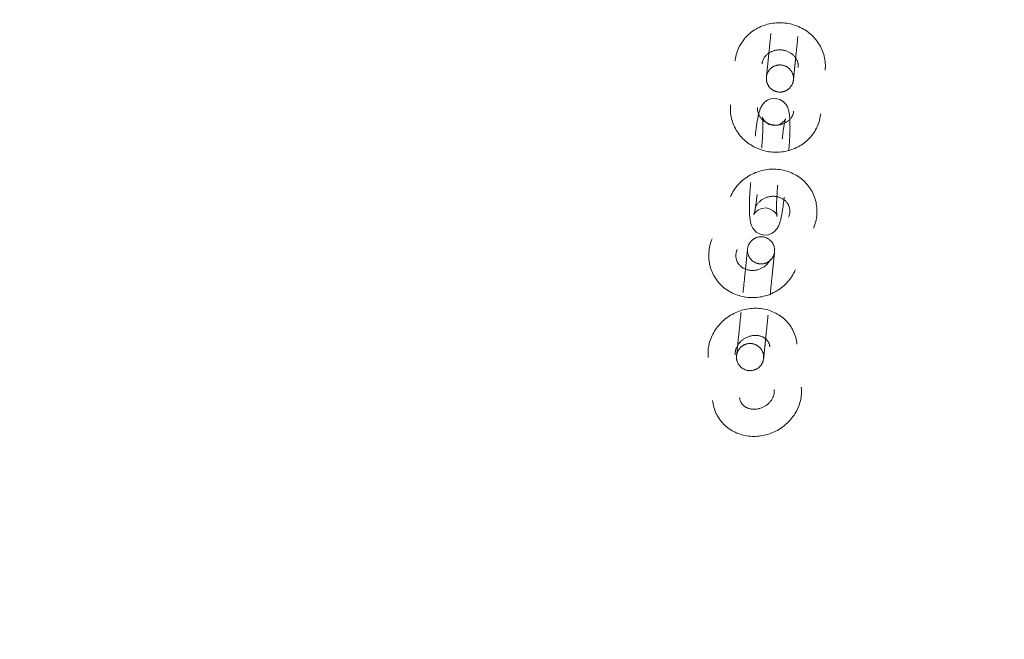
# Model space of a CAD drawing. Header units: millimetres. Extents: x -188930 to 271134, y -158090 to 283816.
# Tile 384 of 610: x 51393 to 51611, y 59893 to 60030. Entities that reach past the tile are written whole.
import ezdxf

# ---------------------------------------------------------------- set-up
doc = ezdxf.new("R2010")
doc.units = ezdxf.units.MM
for name, color, linetype, lineweight in [('A-DETL-2', 5, 'Continuous', 25), ('I-FURN', 30, 'Continuous', 9), ('PZT_UTWARDZENIA', 5, 'Continuous', 9)]:
    doc.layers.add(name, color=color, linetype=linetype, lineweight=lineweight)

# ---------------------------------------------------------------- blocks, each defined once
blk = doc.blocks.new('LARSLAJ_hamak - LARSLAJ_hamak-V31-PZT-dwg')
at = {"layer": 'I-FURN', "flags": 128}
for points in [[(-3735.92, 8.75), (-3736.29, 8.86), (-3736.67, 8.96), (-3737.05, 9.04), (-3737.44, 9.1), (-3737.82, 9.15), (-3738.21, 9.18), (-3738.6, 9.19), (-3738.99, 9.19), (-3739.38, 9.17), (-3739.77, 9.14), (-3740.16, 9.09), (-3740.54, 9.02), (-3740.92, 8.94), (-3741.3, 8.84), (-3741.67, 8.73), (-3742.04, 8.59), (-3742.4, 8.45), (-3742.55, 8.38)], [(-3754.19, -11.02), (-3753.88, -10.8), (-3753.57, -10.57), (-3753.27, -10.32), (-3752.99, -10.06), (-3752.72, -9.79), (-3752.46, -9.51), (-3752.21, -9.22), (-3751.97, -8.91), (-3751.75, -8.6), (-3751.54, -8.27), (-3751.35, -7.94), (-3751.17, -7.6), (-3751.01, -7.25), (-3750.86, -6.9), (-3750.73, -6.54), (-3750.61, -6.17), (-3750.5, -5.8), (-3750.41, -5.43), (-3750.34, -5.05), (-3750.28, -4.67), (-3750.24, -4.29), (-3750.21, -3.9), (-3750.19, -3.52), (-3750.2, -3.13), (-3750.21, -2.75), (-3750.24, -2.36), (-3750.29, -1.98), (-3750.35, -1.6), (-3750.42, -1.22), (-3750.51, -0.84), (-3750.61, -0.47), (-3750.72, -0.1), (-3750.85, 0.26), (-3750.99, 0.62), (-3751.15, 0.98), (-3751.32, 1.33), (-3751.49, 1.67), (-3751.69, 2.01), (-3751.89, 2.34), (-3752.11, 2.66), (-3752.33, 2.97), (-3752.57, 3.28), (-3752.82, 3.57), (-3753.08, 3.86), (-3753.35, 4.14), (-3753.63, 4.41), (-3753.91, 4.67), (-3754.21, 4.91), (-3754.52, 5.15), (-3754.83, 5.37), (-3755.16, 5.59), (-3755.49, 5.79), (-3755.82, 5.97), (-3756.17, 6.15), (-3756.52, 6.31), (-3756.87, 6.46), (-3757.23, 6.59), (-3757.6, 6.71), (-3757.97, 6.81), (-3758.34, 6.9), (-3758.72, 6.98), (-3759.1, 7.04), (-3759.48, 7.08), (-3759.87, 7.11), (-3760.25, 7.12), (-3760.63, 7.12), (-3761.02, 7.1), (-3761.4, 7.06), (-3761.78, 7.01), (-3762.16, 6.94)], [(-3742.55, 8.38), (-3742.9, 8.21), (-3743.24, 8.03), (-3743.58, 7.83), (-3743.91, 7.62), (-3744.22, 7.39), (-3744.53, 7.15), (-3744.83, 6.9), (-3745.11, 6.64), (-3745.39, 6.36), (-3745.65, 6.07), (-3745.9, 5.78), (-3746.14, 5.47), (-3746.37, 5.15), (-3746.58, 4.82), (-3746.77, 4.48), (-3746.96, 4.14), (-3747.13, 3.79), (-3747.28, 3.43), (-3747.43, 3.07), (-3747.55, 2.7), (-3747.66, 2.32), (-3747.76, 1.95), (-3747.84, 1.56), (-3747.91, 1.18), (-3747.96, 0.79), (-3748, 0.4), (-3748.02, 0.01), (-3748.03, -0.38), (-3748.02, -0.77), (-3748, -1.16), (-3747.96, -1.55), (-3747.91, -1.94), (-3747.84, -2.32), (-3747.76, -2.71), (-3747.66, -3.09), (-3747.55, -3.46), (-3747.43, -3.83), (-3747.29, -4.2), (-3747.14, -4.56), (-3746.97, -4.92), (-3746.79, -5.27), (-3746.6, -5.61), (-3746.4, -5.94), (-3746.18, -6.27), (-3745.96, -6.59), (-3745.72, -6.9), (-3745.47, -7.2), (-3745.2, -7.49), (-3744.93, -7.77), (-3744.65, -8.04), (-3744.35, -8.3), (-3744.05, -8.55), (-3743.74, -8.78), (-3743.42, -9), (-3743.09, -9.22), (-3742.75, -9.41), (-3742.41, -9.6), (-3742.06, -9.77), (-3741.7, -9.92), (-3741.33, -10.06), (-3740.97, -10.19), (-3740.92, -10.21)], [(-3706.05, 7.75), (-3706.44, 7.74), (-3706.83, 7.72), (-3707.22, 7.68), (-3707.6, 7.62), (-3707.98, 7.54), (-3708.36, 7.45), (-3708.73, 7.34), (-3709.1, 7.22), (-3709.47, 7.08), (-3709.82, 6.93), (-3710.17, 6.76), (-3710.52, 6.58), (-3710.85, 6.38), (-3711.18, 6.17), (-3711.49, 5.94), (-3711.8, 5.7), (-3712.1, 5.45), (-3712.39, 5.19), (-3712.67, 4.92), (-3712.93, 4.63), (-3713.19, 4.34), (-3713.43, 4.03), (-3713.66, 3.72), (-3713.88, 3.4), (-3714.08, 3.07), (-3714.28, 2.73), (-3714.45, 2.38), (-3714.62, 2.03), (-3714.77, 1.67), (-3714.91, 1.3), (-3715.04, 0.93), (-3715.15, 0.56), (-3715.25, 0.18), (-3715.33, -0.2), (-3715.4, -0.59), (-3715.45, -0.97), (-3715.49, -1.36), (-3715.52, -1.75), (-3715.53, -2.14), (-3715.53, -2.53), (-3715.51, -2.92), (-3715.48, -3.31), (-3715.43, -3.7), (-3715.37, -4.09), (-3715.29, -4.47), (-3715.2, -4.85), (-3715.1, -5.23), (-3714.98, -5.6), (-3714.85, -5.97), (-3714.7, -6.33), (-3714.55, -6.69), (-3714.37, -7.04), (-3714.19, -7.38), (-3713.99, -7.72), (-3713.78, -8.04), (-3713.55, -8.36), (-3713.32, -8.67), (-3713.07, -8.97), (-3712.81, -9.26), (-3712.54, -9.54), (-3712.26, -9.81), (-3711.96, -10.07), (-3711.66, -10.31), (-3711.35, -10.54), (-3711.03, -10.76), (-3710.7, -10.97), (-3710.36, -11.16), (-3710.01, -11.33), (-3709.66, -11.5), (-3709.3, -11.64), (-3708.93, -11.78), (-3708.56, -11.89), (-3708.19, -11.99), (-3707.81, -12.07), (-3707.42, -12.14), (-3707.04, -12.19), (-3706.65, -12.23), (-3706.26, -12.24), (-3706.05, -12.25)], [(-3696.34, -12.25), (-3695.95, -12.24), (-3695.56, -12.21), (-3695.17, -12.17), (-3694.79, -12.11), (-3694.41, -12.04), (-3694.03, -11.95), (-3693.66, -11.84), (-3693.29, -11.71), (-3692.93, -11.58), (-3692.57, -11.42), (-3692.22, -11.25), (-3691.88, -11.07), (-3691.54, -10.87), (-3691.21, -10.66), (-3690.9, -10.44), (-3690.59, -10.2), (-3690.29, -9.95), (-3690, -9.69), (-3689.73, -9.41), (-3689.46, -9.13), (-3689.21, -8.83), (-3688.96, -8.53), (-3688.73, -8.21), (-3688.51, -7.89), (-3688.31, -7.56), (-3688.12, -7.22), (-3687.94, -6.87), (-3687.77, -6.52), (-3687.62, -6.16), (-3687.48, -5.8), (-3687.35, -5.43), (-3687.24, -5.05), (-3687.15, -4.67), (-3687.06, -4.29), (-3686.99, -3.91), (-3686.94, -3.52), (-3686.9, -3.13), (-3686.87, -2.74), (-3686.86, -2.35), (-3686.87, -1.96), (-3686.88, -1.57), (-3686.92, -1.18), (-3686.96, -0.79), (-3687.02, -0.41), (-3687.1, -0.02), (-3687.19, 0.36), (-3687.29, 0.74), (-3687.41, 1.11), (-3687.54, 1.48), (-3687.69, 1.84), (-3687.85, 2.19), (-3688.02, 2.54), (-3688.2, 2.89), (-3688.4, 3.22), (-3688.61, 3.55), (-3688.84, 3.87), (-3689.07, 4.18), (-3689.32, 4.48), (-3689.58, 4.77), (-3689.85, 5.05), (-3690.14, 5.32), (-3690.43, 5.57), (-3690.73, 5.82), (-3691.04, 6.05), (-3691.37, 6.27), (-3691.7, 6.47), (-3692.03, 6.66), (-3692.38, 6.84), (-3692.73, 7), (-3693.09, 7.15), (-3693.46, 7.28), (-3693.83, 7.4), (-3694.21, 7.5), (-3694.59, 7.58), (-3694.97, 7.65), (-3695.35, 7.7), (-3695.74, 7.73), (-3696.13, 7.75), (-3696.34, 7.75)], [(-3771.48, 5.02), (-3771.86, 4.94), (-3772.23, 4.84), (-3772.59, 4.72), (-3772.95, 4.58), (-3773.31, 4.43), (-3773.65, 4.27), (-3773.99, 4.09), (-3774.32, 3.89), (-3774.5, 3.78)], [(-3724.67, -12.87), (-3724.32, -12.71), (-3723.98, -12.52), (-3723.64, -12.33), (-3723.32, -12.11), (-3723, -11.89), (-3722.69, -11.65), (-3722.39, -11.4), (-3722.11, -11.13), (-3721.83, -10.86), (-3721.57, -10.57), (-3721.32, -10.27), (-3721.08, -9.96), (-3720.86, -9.64), (-3720.64, -9.31), (-3720.45, -8.98), (-3720.26, -8.63), (-3720.09, -8.28), (-3719.94, -7.93), (-3719.8, -7.56), (-3719.67, -7.19), (-3719.56, -6.82), (-3719.46, -6.44), (-3719.38, -6.06), (-3719.31, -5.67), (-3719.26, -5.29), (-3719.22, -4.9), (-3719.2, -4.51), (-3719.19, -4.12), (-3719.2, -3.72), (-3719.23, -3.33), (-3719.26, -2.94), (-3719.32, -2.56), (-3719.38, -2.17), (-3719.46, -1.79), (-3719.56, -1.41), (-3719.67, -1.03), (-3719.79, -0.66), (-3719.93, -0.29), (-3720.08, 0.07), (-3720.25, 0.42), (-3720.43, 0.77), (-3720.62, 1.12), (-3720.82, 1.45), (-3721.04, 1.78), (-3721.26, 2.1), (-3721.5, 2.41), (-3721.76, 2.71), (-3722.02, 3), (-3722.29, 3.28), (-3722.57, 3.55), (-3722.87, 3.81), (-3723.17, 4.05), (-3723.48, 4.29), (-3723.8, 4.51), (-3724.13, 4.72), (-3724.47, 4.92), (-3724.81, 5.1), (-3725.17, 5.27), (-3725.52, 5.43), (-3725.89, 5.57), (-3726.26, 5.7), (-3726.3, 5.71)], [(-3774.5, 3.78), (-3774.82, 3.56), (-3775.12, 3.33), (-3775.42, 3.08), (-3775.7, 2.82), (-3775.98, 2.55), (-3776.24, 2.27), (-3776.49, 1.98), (-3776.72, 1.67), (-3776.94, 1.36), (-3777.15, 1.03), (-3777.34, 0.7), (-3777.52, 0.36), (-3777.68, 0.01), (-3777.83, -0.34), (-3777.97, -0.7), (-3778.09, -1.07), (-3778.19, -1.44), (-3778.28, -1.81), (-3778.35, -2.19), (-3778.41, -2.57), (-3778.46, -2.95), (-3778.49, -3.34), (-3778.5, -3.72), (-3778.5, -4.11), (-3778.48, -4.49), (-3778.45, -4.88), (-3778.41, -5.26), (-3778.35, -5.64), (-3778.27, -6.02), (-3778.19, -6.4), (-3778.08, -6.77), (-3777.97, -7.14), (-3777.84, -7.5), (-3777.7, -7.86), (-3777.55, -8.22), (-3777.38, -8.57), (-3777.2, -8.91), (-3777.01, -9.25), (-3776.8, -9.58), (-3776.59, -9.9), (-3776.36, -10.21), (-3776.12, -10.52), (-3775.87, -10.81), (-3775.62, -11.1), (-3775.35, -11.38), (-3775.07, -11.65), (-3774.78, -11.91), (-3774.48, -12.15), (-3774.18, -12.39), (-3773.86, -12.61), (-3773.54, -12.82), (-3773.21, -13.02), (-3772.87, -13.21), (-3772.53, -13.39), (-3772.18, -13.55), (-3771.82, -13.7), (-3771.46, -13.83), (-3771.09, -13.95), (-3770.72, -14.05), (-3770.35, -14.14), (-3769.97, -14.22), (-3769.59, -14.28), (-3769.21, -14.32), (-3768.83, -14.35), (-3768.44, -14.36), (-3768.06, -14.36), (-3767.67, -14.34), (-3767.29, -14.3), (-3766.91, -14.25), (-3766.54, -14.18)], [(-3739.11, -4.48), (-3739.25, -4.44), (-3739.39, -4.38), (-3739.53, -4.32), (-3739.67, -4.26), (-3739.81, -4.18), (-3739.94, -4.11), (-3740.07, -4.02), (-3740.2, -3.93), (-3740.33, -3.84), (-3740.46, -3.74), (-3740.58, -3.63), (-3740.7, -3.52), (-3740.81, -3.4), (-3740.92, -3.28), (-3741.03, -3.15), (-3741.13, -3.02), (-3741.23, -2.89), (-3741.32, -2.75), (-3741.41, -2.61), (-3741.49, -2.46), (-3741.57, -2.31), (-3741.64, -2.16), (-3741.71, -2), (-3741.77, -1.85), (-3741.82, -1.69), (-3741.87, -1.53), (-3741.91, -1.37), (-3741.94, -1.2), (-3741.97, -1.04), (-3742, -0.88), (-3742.01, -0.71), (-3742.02, -0.55), (-3742.03, -0.39), (-3742.03, -0.23), (-3742.02, -0.07), (-3742, 0.09), (-3741.98, 0.25), (-3741.96, 0.4), (-3741.92, 0.56), (-3741.89, 0.7), (-3741.84, 0.85), (-3741.8, 0.99), (-3741.74, 1.13), (-3741.68, 1.27), (-3741.62, 1.4), (-3741.55, 1.53), (-3741.48, 1.65), (-3741.4, 1.77), (-3741.32, 1.89), (-3741.24, 2), (-3741.15, 2.11), (-3741.06, 2.21), (-3740.96, 2.31), (-3740.86, 2.4), (-3740.76, 2.49), (-3740.65, 2.57), (-3740.55, 2.65), (-3740.43, 2.72), (-3740.32, 2.79), (-3740.2, 2.85), (-3740.08, 2.91), (-3740.07, 2.92)], [(-3740.07, 2.92), (-3739.95, 2.97), (-3739.83, 3.02), (-3739.7, 3.06), (-3739.57, 3.09), (-3739.44, 3.12), (-3739.31, 3.15), (-3739.18, 3.17), (-3739.04, 3.18), (-3738.91, 3.19), (-3738.77, 3.19), (-3738.63, 3.19), (-3738.49, 3.18), (-3738.35, 3.17), (-3738.21, 3.15), (-3738.07, 3.12), (-3737.93, 3.09), (-3737.79, 3.05), (-3737.73, 3.03)], [(-3764.1, -2.25), (-3764.1, -2.13), (-3764.09, -2.01), (-3764.08, -1.89), (-3764.06, -1.77), (-3764.04, -1.65), (-3764.01, -1.53), (-3763.98, -1.42), (-3763.95, -1.3), (-3763.91, -1.19), (-3763.86, -1.08), (-3763.81, -0.97), (-3763.76, -0.86), (-3763.7, -0.76), (-3763.64, -0.65), (-3763.57, -0.55), (-3763.5, -0.45), (-3763.43, -0.36), (-3763.35, -0.27), (-3763.27, -0.18), (-3763.19, -0.09), (-3763.1, -0.01), (-3763.01, 0.07), (-3762.92, 0.14), (-3762.82, 0.21), (-3762.72, 0.28), (-3762.62, 0.34), (-3762.51, 0.4), (-3762.41, 0.45), (-3762.3, 0.5), (-3762.19, 0.55), (-3762.07, 0.59), (-3761.96, 0.63), (-3761.84, 0.66), (-3761.73, 0.69), (-3761.61, 0.71), (-3761.49, 0.73), (-3761.37, 0.74), (-3761.25, 0.75), (-3761.13, 0.75), (-3761.1, 0.75)], [(-3761.1, 0.75), (-3760.98, 0.75), (-3760.86, 0.74), (-3760.74, 0.73), (-3760.62, 0.72), (-3760.5, 0.69), (-3760.39, 0.67), (-3760.27, 0.64), (-3760.15, 0.6), (-3760.04, 0.56), (-3759.93, 0.52), (-3759.82, 0.47), (-3759.71, 0.42), (-3759.61, 0.36), (-3759.5, 0.3), (-3759.4, 0.23), (-3759.31, 0.16), (-3759.21, 0.09), (-3759.12, 0.01), (-3759.03, -0.07), (-3758.95, -0.16), (-3758.86, -0.24), (-3758.79, -0.33), (-3758.71, -0.43), (-3758.64, -0.53), (-3758.57, -0.62), (-3758.51, -0.73), (-3758.45, -0.83), (-3758.4, -0.94), (-3758.35, -1.05), (-3758.3, -1.16), (-3758.26, -1.27), (-3758.22, -1.39), (-3758.19, -1.5), (-3758.16, -1.62), (-3758.14, -1.74), (-3758.12, -1.85), (-3758.11, -1.97), (-3758.1, -2.09), (-3758.1, -2.21), (-3758.1, -2.25)], [(-3751.44, 0.75), (-3751.7, 0.75), (-3751.97, 0.75), (-3752.24, 0.75), (-3752.51, 0.75), (-3752.78, 0.75), (-3753.06, 0.75), (-3753.34, 0.75), (-3753.61, 0.75), (-3753.89, 0.75), (-3754.17, 0.75), (-3754.45, 0.75), (-3754.73, 0.75), (-3755.01, 0.75), (-3755.29, 0.75), (-3755.56, 0.75), (-3755.84, 0.75), (-3756.11, 0.75), (-3756.37, 0.75), (-3756.63, 0.75), (-3756.89, 0.75), (-3757.15, 0.75), (-3757.4, 0.75), (-3757.64, 0.75), (-3757.88, 0.75), (-3758.11, 0.75), (-3758.34, 0.75), (-3758.56, 0.75), (-3758.77, 0.75), (-3758.98, 0.75), (-3759.17, 0.75), (-3759.36, 0.75), (-3759.54, 0.75), (-3759.71, 0.75), (-3759.88, 0.75), (-3760.03, 0.75), (-3760.17, 0.75), (-3760.31, 0.75), (-3760.43, 0.75), (-3760.55, 0.75), (-3760.65, 0.75), (-3760.74, 0.75), (-3760.83, 0.75), (-3760.9, 0.75), (-3760.96, 0.75), (-3761.01, 0.75), (-3761.05, 0.75), (-3761.08, 0.75), (-3761.09, 0.75)], [(-3761.09, 0.75), (-3761.08, 0.75), (-3761.05, 0.75), (-3761.01, 0.75), (-3760.96, 0.75), (-3760.9, 0.75), (-3760.83, 0.75), (-3760.74, 0.75), (-3760.65, 0.75), (-3760.55, 0.75), (-3760.43, 0.75), (-3760.31, 0.75), (-3760.17, 0.75), (-3760.03, 0.75), (-3759.88, 0.75), (-3759.71, 0.75), (-3759.54, 0.75), (-3759.36, 0.75), (-3759.17, 0.75), (-3758.98, 0.75), (-3758.77, 0.75), (-3758.56, 0.75), (-3758.34, 0.75), (-3758.11, 0.75), (-3757.88, 0.75), (-3757.64, 0.75), (-3757.4, 0.75), (-3757.15, 0.75), (-3756.89, 0.75), (-3756.75, 0.75)], [(-3760.95, 1.06), (-3760.83, 1.09), (-3760.7, 1.1), (-3760.58, 1.11), (-3760.45, 1.12), (-3760.31, 1.12), (-3760.18, 1.12), (-3760.04, 1.11), (-3759.91, 1.09), (-3759.77, 1.07), (-3759.63, 1.04), (-3759.49, 1.01), (-3759.35, 0.97), (-3759.2, 0.92), (-3759.06, 0.87), (-3758.92, 0.81), (-3758.78, 0.75), (-3758.64, 0.67), (-3758.5, 0.6), (-3758.36, 0.51), (-3758.22, 0.42), (-3758.09, 0.33), (-3757.96, 0.23), (-3757.83, 0.12), (-3757.7, 0.01), (-3757.58, -0.11), (-3757.46, -0.23), (-3757.35, -0.36), (-3757.24, -0.49), (-3757.13, -0.63), (-3757.03, -0.77), (-3756.94, -0.91), (-3756.84, -1.06), (-3756.76, -1.21), (-3756.68, -1.36), (-3756.61, -1.52), (-3756.54, -1.67), (-3756.47, -1.83), (-3756.42, -1.99), (-3756.37, -2.15), (-3756.33, -2.31), (-3756.29, -2.47), (-3756.26, -2.63), (-3756.23, -2.79), (-3756.21, -2.95), (-3756.2, -3.11), (-3756.19, -3.27), (-3756.19, -3.42), (-3756.2, -3.58), (-3756.21, -3.73), (-3756.23, -3.87), (-3756.25, -4.02), (-3756.28, -4.16), (-3756.31, -4.3), (-3756.35, -4.43), (-3756.39, -4.56), (-3756.44, -4.69), (-3756.49, -4.81), (-3756.54, -4.93), (-3756.6, -5.04), (-3756.67, -5.15), (-3756.74, -5.26), (-3756.81, -5.36), (-3756.88, -5.45), (-3756.96, -5.54), (-3757.04, -5.63), (-3757.12, -5.72), (-3757.21, -5.79), (-3757.3, -5.87), (-3757.39, -5.94), (-3757.49, -6)], [(-3747.04, 0.76), (-3746.78, 0.76), (-3746.51, 0.76), (-3746.25, 0.76), (-3745.97, 0.76), (-3745.7, 0.76), (-3745.42, 0.76), (-3745.15, 0.76), (-3744.87, 0.76), (-3744.59, 0.76), (-3744.31, 0.76), (-3744.03, 0.76), (-3743.75, 0.76), (-3743.47, 0.76), (-3743.19, 0.76), (-3742.92, 0.76), (-3742.65, 0.76), (-3742.38, 0.76), (-3742.11, 0.76), (-3741.85, 0.76), (-3741.59, 0.76), (-3741.33, 0.76), (-3741.08, 0.76), (-3740.84, 0.76), (-3740.6, 0.76), (-3740.37, 0.76), (-3740.14, 0.76), (-3739.92, 0.76), (-3739.71, 0.76), (-3739.51, 0.76), (-3739.31, 0.76), (-3739.12, 0.76), (-3738.94, 0.76), (-3738.77, 0.76), (-3738.61, 0.76), (-3738.45, 0.76), (-3738.31, 0.76), (-3738.17, 0.76), (-3738.05, 0.76), (-3737.94, 0.76), (-3737.83, 0.76), (-3737.74, 0.76), (-3737.66, 0.76), (-3737.58, 0.76), (-3737.52, 0.76), (-3737.47, 0.76), (-3737.43, 0.76), (-3737.41, 0.76), (-3737.39, 0.76)], [(-3737.39, 0.76), (-3737.41, 0.76), (-3737.43, 0.76), (-3737.47, 0.76), (-3737.52, 0.76), (-3737.58, 0.76), (-3737.66, 0.76), (-3737.74, 0.76), (-3737.83, 0.76), (-3737.94, 0.76), (-3738.05, 0.76), (-3738.17, 0.76), (-3738.31, 0.76), (-3738.45, 0.76), (-3738.61, 0.76), (-3738.77, 0.76), (-3738.94, 0.76), (-3739.12, 0.76), (-3739.31, 0.76), (-3739.51, 0.76), (-3739.71, 0.76), (-3739.92, 0.76), (-3740.14, 0.76), (-3740.37, 0.76), (-3740.6, 0.76), (-3740.84, 0.76), (-3741.08, 0.76), (-3741.33, 0.76), (-3741.59, 0.76), (-3741.73, 0.76)], [(-3740.38, -2.24), (-3740.38, -2.12), (-3740.37, -2), (-3740.36, -1.88), (-3740.34, -1.77), (-3740.32, -1.65), (-3740.3, -1.53), (-3740.27, -1.41), (-3740.23, -1.3), (-3740.19, -1.19), (-3740.15, -1.08), (-3740.1, -0.97), (-3740.04, -0.86), (-3739.99, -0.75), (-3739.93, -0.65), (-3739.86, -0.55), (-3739.79, -0.45), (-3739.72, -0.36), (-3739.64, -0.27), (-3739.56, -0.18), (-3739.47, -0.09), (-3739.39, -0.01), (-3739.29, 0.07), (-3739.2, 0.14), (-3739.1, 0.21), (-3739, 0.28), (-3738.9, 0.34), (-3738.8, 0.4), (-3738.69, 0.46), (-3738.58, 0.51), (-3738.47, 0.55), (-3738.36, 0.59), (-3738.24, 0.63), (-3738.13, 0.66), (-3738.01, 0.69), (-3737.89, 0.71), (-3737.77, 0.73), (-3737.66, 0.74), (-3737.54, 0.75), (-3737.42, 0.76), (-3737.38, 0.76)], [(-3737.38, 0.76), (-3737.26, 0.75), (-3737.14, 0.75), (-3737.02, 0.73), (-3736.91, 0.72), (-3736.79, 0.7), (-3736.67, 0.67), (-3736.55, 0.64), (-3736.44, 0.6), (-3736.33, 0.56), (-3736.22, 0.52), (-3736.11, 0.47), (-3736, 0.42), (-3735.89, 0.36), (-3735.79, 0.3), (-3735.69, 0.23), (-3735.59, 0.16), (-3735.5, 0.09), (-3735.41, 0.01), (-3735.32, -0.07), (-3735.23, -0.15), (-3735.15, -0.24), (-3735.07, -0.33), (-3735, -0.43), (-3734.93, -0.52), (-3734.86, -0.62), (-3734.8, -0.72), (-3734.74, -0.83), (-3734.68, -0.94), (-3734.63, -1.05), (-3734.59, -1.16), (-3734.55, -1.27), (-3734.51, -1.38), (-3734.48, -1.5), (-3734.45, -1.62), (-3734.43, -1.73), (-3734.41, -1.85), (-3734.4, -1.97), (-3734.39, -2.09), (-3734.38, -2.21), (-3734.38, -2.24)], [(-3733.96, -2.53), (-3733.82, -1.53), (-3733.46, -0.76), (-3733.06, -0.26), (-3732.7, 0.06), (-3732.39, 0.27), (-3732.13, 0.42), (-3731.9, 0.53), (-3731.69, 0.62), (-3731.49, 0.69), (-3731.29, 0.75), (-3731.1, 0.81), (-3730.91, 0.86), (-3730.72, 0.9), (-3730.53, 0.95), (-3730.33, 0.99), (-3730.13, 1.02), (-3729.92, 1.06), (-3729.71, 1.1), (-3729.49, 1.13), (-3729.27, 1.16), (-3729.04, 1.19), (-3728.8, 1.22), (-3728.56, 1.25), (-3728.32, 1.28), (-3728.06, 1.31), (-3727.81, 1.33), (-3727.54, 1.36), (-3727.28, 1.38), (-3727.01, 1.4), (-3726.73, 1.42), (-3726.45, 1.44), (-3726.17, 1.46), (-3725.89, 1.48), (-3725.6, 1.49), (-3725.31, 1.51), (-3725.02, 1.52), (-3724.73, 1.53), (-3724.43, 1.54), (-3724.14, 1.55), (-3723.85, 1.56), (-3723.55, 1.56), (-3723.26, 1.57), (-3722.97, 1.57), (-3722.72, 1.57)], [(-3729.69, 0.16), (-3729.67, 0.15), (-3729.63, 0.14), (-3729.58, 0.13), (-3729.5, 0.12), (-3729.4, 0.1), (-3729.3, 0.09), (-3729.17, 0.07), (-3729.04, 0.05), (-3728.89, 0.04), (-3728.73, 0.02), (-3728.56, 0), (-3728.38, -0.01), (-3728.19, -0.03), (-3727.99, -0.04), (-3727.79, -0.05), (-3727.58, -0.06), (-3727.36, -0.07), (-3727.13, -0.08), (-3726.9, -0.09), (-3726.66, -0.09), (-3726.42, -0.1), (-3726.17, -0.1), (-3725.92, -0.11), (-3725.67, -0.11), (-3725.41, -0.11), (-3725.23, -0.11)], [(-3727.96, -2.37), (-3728.14, -1.44), (-3728.5, -0.76), (-3728.87, -0.34), (-3729.17, -0.11), (-3729.38, 0.02), (-3729.53, 0.1), (-3729.62, 0.13), (-3729.67, 0.15), (-3729.69, 0.16)], [(-3708.05, 0.5), (-3708.06, 0.5), (-3708.1, 0.49), (-3708.15, 0.47), (-3708.23, 0.45), (-3708.32, 0.43), (-3708.43, 0.41), (-3708.55, 0.39), (-3708.69, 0.36), (-3708.84, 0.34), (-3708.99, 0.31), (-3709.16, 0.29), (-3709.34, 0.26), (-3709.53, 0.24), (-3709.72, 0.22), (-3709.93, 0.19), (-3710.14, 0.17), (-3710.36, 0.15), (-3710.58, 0.13), (-3710.82, 0.11), (-3711.05, 0.09), (-3711.3, 0.07), (-3711.54, 0.06), (-3711.79, 0.04), (-3712.05, 0.02), (-3712.3, 0.01), (-3712.56, 0), (-3712.83, -0.01), (-3713.09, -0.02), (-3713.36, -0.03), (-3713.62, -0.04), (-3713.89, -0.05), (-3714.15, -0.05), (-3714.42, -0.06), (-3714.68, -0.06), (-3714.9, -0.06)], [(-3703.64, -1.96), (-3703.83, -0.96), (-3704.23, -0.22), (-3704.66, 0.26), (-3705.03, 0.56), (-3705.35, 0.76), (-3705.62, 0.89), (-3705.86, 0.99), (-3706.07, 1.06), (-3706.28, 1.13), (-3706.47, 1.18), (-3706.66, 1.22), (-3706.86, 1.26), (-3707.05, 1.3), (-3707.24, 1.33), (-3707.44, 1.36), (-3707.65, 1.39), (-3707.85, 1.42), (-3708.07, 1.44), (-3708.29, 1.46), (-3708.51, 1.48), (-3708.75, 1.5), (-3708.98, 1.52), (-3709.22, 1.54), (-3709.47, 1.55), (-3709.73, 1.56), (-3709.98, 1.58), (-3710.25, 1.59), (-3710.51, 1.6), (-3710.79, 1.6), (-3711.06, 1.61), (-3711.34, 1.61), (-3711.62, 1.62), (-3711.91, 1.62), (-3712.2, 1.62), (-3712.39, 1.62)], [(-3709.64, -2.12), (-3709.51, -1.18), (-3709.18, -0.48), (-3708.83, -0.04), (-3708.55, 0.21), (-3708.34, 0.35), (-3708.2, 0.43), (-3708.11, 0.48), (-3708.06, 0.5), (-3708.05, 0.5)], [(-3706.05, -6.25), (-3706.18, -6.24), (-3706.31, -6.24), (-3706.44, -6.22), (-3706.57, -6.2), (-3706.7, -6.18), (-3706.83, -6.15), (-3706.95, -6.11), (-3707.08, -6.07), (-3707.2, -6.02), (-3707.33, -5.97), (-3707.45, -5.91), (-3707.57, -5.84), (-3707.69, -5.77), (-3707.81, -5.69), (-3707.93, -5.61), (-3708.04, -5.52), (-3708.15, -5.43), (-3708.26, -5.33), (-3708.37, -5.23), (-3708.47, -5.12), (-3708.57, -5), (-3708.66, -4.88), (-3708.75, -4.76), (-3708.84, -4.63), (-3708.92, -4.5), (-3709, -4.36), (-3709.08, -4.22), (-3709.14, -4.07), (-3709.21, -3.92), (-3709.27, -3.77), (-3709.32, -3.61), (-3709.37, -3.45), (-3709.41, -3.29), (-3709.44, -3.13), (-3709.47, -2.96), (-3709.5, -2.8), (-3709.51, -2.63), (-3709.52, -2.46), (-3709.53, -2.29), (-3709.53, -2.12), (-3709.52, -1.96), (-3709.51, -1.79), (-3709.49, -1.62), (-3709.46, -1.45), (-3709.43, -1.29), (-3709.39, -1.13), (-3709.35, -0.97), (-3709.3, -0.81), (-3709.24, -0.66), (-3709.18, -0.5), (-3709.11, -0.36), (-3709.04, -0.21), (-3708.97, -0.07), (-3708.89, 0.06), (-3708.8, 0.2), (-3708.71, 0.32), (-3708.62, 0.45), (-3708.52, 0.56), (-3708.42, 0.68), (-3708.32, 0.78), (-3708.21, 0.88), (-3708.1, 0.98), (-3707.99, 1.07), (-3707.87, 1.16), (-3707.76, 1.24), (-3707.64, 1.31), (-3707.52, 1.38), (-3707.39, 1.44), (-3707.27, 1.5), (-3707.15, 1.55), (-3707.02, 1.59), (-3706.89, 1.63), (-3706.77, 1.67), (-3706.64, 1.7), (-3706.51, 1.72), (-3706.38, 1.73), (-3706.25, 1.75), (-3706.12, 1.75), (-3706.05, 1.75)], [(-3702.18, -2.49), (-3702.18, -2.37), (-3702.17, -2.25), (-3702.16, -2.14), (-3702.14, -2.02), (-3702.12, -1.9), (-3702.09, -1.78), (-3702.06, -1.67), (-3702.03, -1.55), (-3701.99, -1.44), (-3701.94, -1.33), (-3701.89, -1.22), (-3701.84, -1.11), (-3701.78, -1), (-3701.72, -0.9), (-3701.66, -0.8), (-3701.59, -0.7), (-3701.51, -0.61), (-3701.44, -0.52), (-3701.35, -0.43), (-3701.27, -0.34), (-3701.18, -0.26), (-3701.09, -0.18), (-3701, -0.11), (-3700.9, -0.04), (-3700.8, 0.03), (-3700.7, 0.09), (-3700.59, 0.15), (-3700.49, 0.21), (-3700.38, 0.26), (-3700.27, 0.3), (-3700.15, 0.34), (-3700.04, 0.38), (-3699.92, 0.41), (-3699.81, 0.44), (-3699.69, 0.46), (-3699.57, 0.48), (-3699.45, 0.49), (-3699.33, 0.5), (-3699.21, 0.51), (-3699.18, 0.51)], [(-3699.18, 0.51), (-3699.06, 0.5), (-3698.94, 0.5), (-3698.82, 0.48), (-3698.7, 0.47), (-3698.58, 0.45), (-3698.47, 0.42), (-3698.35, 0.39), (-3698.24, 0.35), (-3698.12, 0.31), (-3698.01, 0.27), (-3697.9, 0.22), (-3697.79, 0.17), (-3697.69, 0.11), (-3697.59, 0.05), (-3697.49, -0.02), (-3697.39, -0.09), (-3697.29, -0.16), (-3697.2, -0.24), (-3697.11, -0.32), (-3697.03, -0.4), (-3696.95, -0.49), (-3696.87, -0.58), (-3696.79, -0.68), (-3696.72, -0.77), (-3696.66, -0.87), (-3696.59, -0.98), (-3696.53, -1.08), (-3696.48, -1.19), (-3696.43, -1.3), (-3696.38, -1.41), (-3696.34, -1.52), (-3696.31, -1.63), (-3696.27, -1.75), (-3696.25, -1.87), (-3696.22, -1.98), (-3696.21, -2.1), (-3696.19, -2.22), (-3696.18, -2.34), (-3696.18, -2.46), (-3696.18, -2.49)], [(-3689.52, 0.51), (-3689.78, 0.51), (-3690.05, 0.51), (-3690.32, 0.51), (-3690.59, 0.51), (-3690.86, 0.51), (-3691.14, 0.51), (-3691.42, 0.51), (-3691.7, 0.51), (-3691.98, 0.51), (-3692.26, 0.51), (-3692.54, 0.51), (-3692.81, 0.51), (-3693.09, 0.51), (-3693.37, 0.51), (-3693.64, 0.51), (-3693.92, 0.51), (-3694.19, 0.51), (-3694.45, 0.51), (-3694.72, 0.51), (-3694.98, 0.51), (-3695.23, 0.51), (-3695.48, 0.51), (-3695.72, 0.51), (-3695.96, 0.51), (-3696.19, 0.51), (-3696.42, 0.51), (-3696.64, 0.51), (-3696.85, 0.51), (-3697.06, 0.51), (-3697.25, 0.51), (-3697.44, 0.51), (-3697.62, 0.51), (-3697.79, 0.51), (-3697.96, 0.51), (-3698.11, 0.51), (-3698.25, 0.51), (-3698.39, 0.51), (-3698.51, 0.51), (-3698.63, 0.51), (-3698.73, 0.51), (-3698.82, 0.51), (-3698.91, 0.51), (-3698.98, 0.51), (-3699.04, 0.51), (-3699.09, 0.51), (-3699.13, 0.51), (-3699.16, 0.51), (-3699.17, 0.51)], [(-3699.17, 0.51), (-3699.16, 0.51), (-3699.13, 0.51), (-3699.09, 0.51), (-3699.04, 0.51), (-3698.98, 0.51), (-3698.91, 0.51), (-3698.82, 0.51), (-3698.73, 0.51), (-3698.63, 0.51), (-3698.51, 0.51), (-3698.39, 0.51), (-3698.25, 0.51), (-3698.11, 0.51), (-3697.96, 0.51), (-3697.79, 0.51), (-3697.62, 0.51), (-3697.44, 0.51), (-3697.25, 0.51), (-3697.06, 0.51), (-3696.85, 0.51), (-3696.64, 0.51), (-3696.42, 0.51), (-3696.19, 0.51), (-3695.96, 0.51), (-3695.72, 0.51), (-3695.48, 0.51), (-3695.23, 0.51), (-3694.98, 0.51), (-3694.84, 0.51)], [(-3696.34, 1.75), (-3696.21, 1.75), (-3696.08, 1.74), (-3695.95, 1.73), (-3695.82, 1.71), (-3695.69, 1.68), (-3695.57, 1.65), (-3695.44, 1.62), (-3695.31, 1.57), (-3695.19, 1.53), (-3695.06, 1.47), (-3694.94, 1.41), (-3694.82, 1.35), (-3694.7, 1.28), (-3694.58, 1.2), (-3694.47, 1.12), (-3694.35, 1.03), (-3694.24, 0.94), (-3694.13, 0.84), (-3694.03, 0.74), (-3693.92, 0.63), (-3693.83, 0.51), (-3693.73, 0.39), (-3693.64, 0.27), (-3693.55, 0.14), (-3693.47, 0), (-3693.39, -0.13), (-3693.32, -0.28), (-3693.25, -0.42), (-3693.18, -0.57), (-3693.13, -0.73), (-3693.07, -0.88), (-3693.03, -1.04), (-3692.98, -1.2), (-3692.95, -1.36), (-3692.92, -1.53), (-3692.9, -1.7), (-3692.88, -1.86), (-3692.87, -2.03), (-3692.86, -2.2), (-3692.86, -2.37), (-3692.87, -2.54), (-3692.89, -2.71), (-3692.91, -2.87), (-3692.93, -3.04), (-3692.96, -3.2), (-3693, -3.37), (-3693.05, -3.53), (-3693.1, -3.68), (-3693.15, -3.84), (-3693.21, -3.99), (-3693.28, -4.14), (-3693.35, -4.28), (-3693.43, -4.42), (-3693.51, -4.56), (-3693.59, -4.69), (-3693.68, -4.82), (-3693.77, -4.94), (-3693.87, -5.06), (-3693.97, -5.17), (-3694.07, -5.28), (-3694.18, -5.38), (-3694.29, -5.47), (-3694.4, -5.56), (-3694.52, -5.65), (-3694.64, -5.73), (-3694.75, -5.8), (-3694.87, -5.87), (-3695, -5.93), (-3695.12, -5.99), (-3695.25, -6.04), (-3695.37, -6.09), (-3695.5, -6.13), (-3695.62, -6.16), (-3695.75, -6.19), (-3695.88, -6.21), (-3696.01, -6.23), (-3696.14, -6.24), (-3696.27, -6.25), (-3696.34, -6.25)], [(-3767.74, -8.3), (-3767.87, -8.32), (-3767.99, -8.34), (-3768.12, -8.35), (-3768.25, -8.36), (-3768.38, -8.36), (-3768.51, -8.36), (-3768.65, -8.35), (-3768.79, -8.33), (-3768.92, -8.31), (-3769.06, -8.28), (-3769.21, -8.25), (-3769.35, -8.21), (-3769.49, -8.16), (-3769.63, -8.11), (-3769.77, -8.05), (-3769.91, -7.99), (-3770.06, -7.91), (-3770.2, -7.84), (-3770.33, -7.75), (-3770.47, -7.66), (-3770.6, -7.57), (-3770.74, -7.47), (-3770.86, -7.36), (-3770.99, -7.25), (-3771.11, -7.13), (-3771.23, -7.01), (-3771.35, -6.88), (-3771.46, -6.75), (-3771.56, -6.61), (-3771.66, -6.47), (-3771.76, -6.33), (-3771.85, -6.18), (-3771.93, -6.03), (-3772.01, -5.88), (-3772.09, -5.72), (-3772.16, -5.57), (-3772.22, -5.41), (-3772.27, -5.25), (-3772.32, -5.09), (-3772.37, -4.93), (-3772.41, -4.77), (-3772.44, -4.61), (-3772.46, -4.45), (-3772.48, -4.29), (-3772.49, -4.13), (-3772.5, -3.97), (-3772.5, -3.82), (-3772.49, -3.66), (-3772.48, -3.51), (-3772.47, -3.37), (-3772.44, -3.22), (-3772.42, -3.08), (-3772.38, -2.94), (-3772.35, -2.81), (-3772.3, -2.68), (-3772.26, -2.55), (-3772.2, -2.43), (-3772.15, -2.31), (-3772.09, -2.2), (-3772.03, -2.09), (-3771.96, -1.98), (-3771.89, -1.88), (-3771.81, -1.79), (-3771.73, -1.7), (-3771.65, -1.61), (-3771.57, -1.52), (-3771.48, -1.45), (-3771.39, -1.37), (-3771.3, -1.3), (-3771.21, -1.24)], [(-3771.21, -1.24), (-3771.11, -1.17), (-3771.01, -1.12), (-3770.9, -1.06), (-3770.8, -1.01), (-3770.69, -0.97), (-3770.57, -0.93), (-3770.46, -0.9), (-3770.34, -0.87), (-3770.27, -0.85)], [(-3728.11, -0.01), (-3727.97, -0.06), (-3727.83, -0.11), (-3727.69, -0.17), (-3727.55, -0.24), (-3727.41, -0.31), (-3727.28, -0.39), (-3727.15, -0.47), (-3727.02, -0.56), (-3726.89, -0.66), (-3726.76, -0.76), (-3726.64, -0.86), (-3726.52, -0.97), (-3726.41, -1.09), (-3726.3, -1.21), (-3726.19, -1.34), (-3726.09, -1.47), (-3725.99, -1.61), (-3725.9, -1.74), (-3725.81, -1.89), (-3725.73, -2.03), (-3725.65, -2.18), (-3725.58, -2.34), (-3725.52, -2.49), (-3725.46, -2.65), (-3725.4, -2.81), (-3725.35, -2.97), (-3725.31, -3.13), (-3725.28, -3.29), (-3725.25, -3.45), (-3725.23, -3.62), (-3725.21, -3.78), (-3725.2, -3.94), (-3725.19, -4.11), (-3725.2, -4.27), (-3725.2, -4.43), (-3725.22, -4.59), (-3725.24, -4.74), (-3725.27, -4.9), (-3725.3, -5.05), (-3725.33, -5.2), (-3725.38, -5.34), (-3725.43, -5.49), (-3725.48, -5.63), (-3725.54, -5.76), (-3725.6, -5.89), (-3725.67, -6.02), (-3725.74, -6.15), (-3725.82, -6.27), (-3725.9, -6.38), (-3725.98, -6.49), (-3726.07, -6.6), (-3726.16, -6.7), (-3726.26, -6.8), (-3726.36, -6.89), (-3726.46, -6.98), (-3726.57, -7.06), (-3726.68, -7.14), (-3726.79, -7.21), (-3726.9, -7.28), (-3727.02, -7.35), (-3727.14, -7.4), (-3727.15, -7.41)], [(-3703.64, -1.96), (-3703.78, -2.96), (-3704.14, -3.73), (-3704.54, -4.23), (-3704.9, -4.55), (-3705.2, -4.76), (-3705.47, -4.91), (-3705.7, -5.02), (-3705.91, -5.11), (-3706.11, -5.18), (-3706.3, -5.24), (-3706.49, -5.3), (-3706.68, -5.35), (-3706.87, -5.39), (-3707.07, -5.43), (-3707.26, -5.48), (-3707.46, -5.51), (-3707.67, -5.55), (-3707.88, -5.59), (-3708.1, -5.62), (-3708.33, -5.65), (-3708.56, -5.68), (-3708.79, -5.71), (-3709.03, -5.74), (-3709.28, -5.77), (-3709.53, -5.8), (-3709.79, -5.82), (-3710.05, -5.85), (-3710.32, -5.87), (-3710.59, -5.89), (-3710.86, -5.91), (-3711.14, -5.93), (-3711.42, -5.95), (-3711.71, -5.97), (-3712, -5.98), (-3712.28, -6), (-3712.58, -6.01), (-3712.87, -6.02), (-3713.16, -6.03), (-3713.46, -6.04), (-3713.75, -6.05), (-3714.04, -6.05), (-3714.34, -6.06), (-3714.63, -6.06), (-3714.88, -6.06)], [(-3709.64, -2.12), (-3709.46, -3.05), (-3709.09, -3.73), (-3708.72, -4.15), (-3708.43, -4.38), (-3708.21, -4.51), (-3708.07, -4.59), (-3707.98, -4.62), (-3707.93, -4.64), (-3707.91, -4.65)], [(-3761.1, -5.25), (-3761.22, -5.24), (-3761.34, -5.24), (-3761.46, -5.22), (-3761.58, -5.21), (-3761.69, -5.19), (-3761.81, -5.16), (-3761.93, -5.13), (-3762.04, -5.09), (-3762.15, -5.05), (-3762.27, -5.01), (-3762.38, -4.96), (-3762.48, -4.91), (-3762.59, -4.85), (-3762.69, -4.79), (-3762.79, -4.72), (-3762.89, -4.65), (-3762.98, -4.58), (-3763.08, -4.5), (-3763.16, -4.42), (-3763.25, -4.34), (-3763.33, -4.25), (-3763.41, -4.16), (-3763.48, -4.06), (-3763.56, -3.97), (-3763.62, -3.87), (-3763.68, -3.76), (-3763.74, -3.66), (-3763.8, -3.55), (-3763.85, -3.44), (-3763.89, -3.33), (-3763.94, -3.22), (-3763.97, -3.11), (-3764, -2.99), (-3764.03, -2.87), (-3764.05, -2.76), (-3764.07, -2.64), (-3764.09, -2.52), (-3764.09, -2.4), (-3764.1, -2.28), (-3764.1, -2.25)], [(-3758.1, -2.25), (-3758.1, -2.37), (-3758.11, -2.49), (-3758.12, -2.6), (-3758.14, -2.72), (-3758.16, -2.84), (-3758.18, -2.96), (-3758.21, -3.07), (-3758.25, -3.19), (-3758.29, -3.3), (-3758.33, -3.41), (-3758.38, -3.52), (-3758.44, -3.63), (-3758.49, -3.74), (-3758.56, -3.84), (-3758.62, -3.94), (-3758.69, -4.04), (-3758.76, -4.13), (-3758.84, -4.22), (-3758.92, -4.31), (-3759.01, -4.4), (-3759.1, -4.48), (-3759.19, -4.56), (-3759.28, -4.63), (-3759.38, -4.7), (-3759.48, -4.77), (-3759.58, -4.83), (-3759.68, -4.89), (-3759.79, -4.95), (-3759.9, -5), (-3760.01, -5.04), (-3760.12, -5.08), (-3760.24, -5.12), (-3760.35, -5.15), (-3760.47, -5.18), (-3760.59, -5.2), (-3760.71, -5.22), (-3760.83, -5.23), (-3760.95, -5.24), (-3761.07, -5.25), (-3761.1, -5.25)], [(-3737.38, -5.24), (-3737.5, -5.24), (-3737.62, -5.23), (-3737.74, -5.22), (-3737.86, -5.21), (-3737.98, -5.18), (-3738.1, -5.16), (-3738.21, -5.13), (-3738.33, -5.09), (-3738.44, -5.05), (-3738.55, -5.01), (-3738.66, -4.96), (-3738.77, -4.9), (-3738.87, -4.85), (-3738.98, -4.79), (-3739.08, -4.72), (-3739.17, -4.65), (-3739.27, -4.58), (-3739.36, -4.5), (-3739.45, -4.42), (-3739.54, -4.33), (-3739.62, -4.25), (-3739.7, -4.16), (-3739.77, -4.06), (-3739.84, -3.96), (-3739.91, -3.86), (-3739.97, -3.76), (-3740.03, -3.66), (-3740.08, -3.55), (-3740.13, -3.44), (-3740.18, -3.33), (-3740.22, -3.22), (-3740.26, -3.1), (-3740.29, -2.99), (-3740.32, -2.87), (-3740.34, -2.75), (-3740.36, -2.64), (-3740.37, -2.52), (-3740.38, -2.4), (-3740.38, -2.28), (-3740.38, -2.24)], [(-3734.38, -2.24), (-3734.39, -2.36), (-3734.39, -2.48), (-3734.4, -2.6), (-3734.42, -2.72), (-3734.44, -2.84), (-3734.47, -2.96), (-3734.5, -3.07), (-3734.54, -3.19), (-3734.58, -3.3), (-3734.62, -3.41), (-3734.67, -3.52), (-3734.72, -3.63), (-3734.78, -3.73), (-3734.84, -3.84), (-3734.91, -3.94), (-3734.98, -4.04), (-3735.05, -4.13), (-3735.13, -4.22), (-3735.21, -4.31), (-3735.29, -4.4), (-3735.38, -4.48), (-3735.47, -4.56), (-3735.57, -4.63), (-3735.66, -4.7), (-3735.76, -4.77), (-3735.86, -4.83), (-3735.97, -4.89), (-3736.08, -4.94), (-3736.18, -4.99), (-3736.3, -5.04), (-3736.41, -5.08), (-3736.52, -5.12), (-3736.64, -5.15), (-3736.76, -5.18), (-3736.87, -5.2), (-3736.99, -5.22), (-3737.11, -5.23), (-3737.23, -5.24), (-3737.35, -5.24), (-3737.38, -5.24)], [(-3733.96, -2.53), (-3733.77, -3.53), (-3733.37, -4.27), (-3732.94, -4.75), (-3732.57, -5.05), (-3732.25, -5.25), (-3731.98, -5.38), (-3731.74, -5.48), (-3731.52, -5.55), (-3731.32, -5.62), (-3731.12, -5.67), (-3730.93, -5.71), (-3730.74, -5.75), (-3730.55, -5.79), (-3730.35, -5.82), (-3730.15, -5.85), (-3729.95, -5.88), (-3729.74, -5.91), (-3729.53, -5.93), (-3729.31, -5.95), (-3729.08, -5.97), (-3728.85, -5.99), (-3728.61, -6.01), (-3728.37, -6.03), (-3728.12, -6.04), (-3727.87, -6.05), (-3727.61, -6.07), (-3727.35, -6.08), (-3727.08, -6.09), (-3726.81, -6.09), (-3726.53, -6.1), (-3726.26, -6.1), (-3725.97, -6.11), (-3725.69, -6.11), (-3725.4, -6.11), (-3725.2, -6.11)], [(-3727.96, -2.37), (-3728.09, -3.31), (-3728.42, -4.01), (-3728.76, -4.45), (-3729.05, -4.7), (-3729.25, -4.84), (-3729.4, -4.92), (-3729.49, -4.97), (-3729.54, -4.99), (-3729.55, -4.99)], [(-3699.18, -5.49), (-3699.3, -5.49), (-3699.42, -5.48), (-3699.54, -5.47), (-3699.66, -5.46), (-3699.78, -5.43), (-3699.89, -5.41), (-3700.01, -5.38), (-3700.12, -5.34), (-3700.24, -5.3), (-3700.35, -5.26), (-3700.46, -5.21), (-3700.56, -5.16), (-3700.67, -5.1), (-3700.77, -5.04), (-3700.87, -4.97), (-3700.97, -4.9), (-3701.07, -4.83), (-3701.16, -4.75), (-3701.25, -4.67), (-3701.33, -4.58), (-3701.41, -4.5), (-3701.49, -4.41), (-3701.57, -4.31), (-3701.64, -4.21), (-3701.7, -4.12), (-3701.77, -4.01), (-3701.83, -3.91), (-3701.88, -3.8), (-3701.93, -3.69), (-3701.98, -3.58), (-3702.02, -3.47), (-3702.05, -3.35), (-3702.09, -3.24), (-3702.11, -3.12), (-3702.14, -3), (-3702.15, -2.89), (-3702.17, -2.77), (-3702.18, -2.65), (-3702.18, -2.53), (-3702.18, -2.49)], [(-3696.18, -2.49), (-3696.18, -2.61), (-3696.19, -2.73), (-3696.2, -2.85), (-3696.22, -2.97), (-3696.24, -3.09), (-3696.27, -3.21), (-3696.3, -3.32), (-3696.33, -3.44), (-3696.37, -3.55), (-3696.42, -3.66), (-3696.47, -3.77), (-3696.52, -3.88), (-3696.58, -3.98), (-3696.64, -4.09), (-3696.7, -4.19), (-3696.77, -4.29), (-3696.85, -4.38), (-3696.92, -4.47), (-3697, -4.56), (-3697.09, -4.65), (-3697.18, -4.73), (-3697.27, -4.81), (-3697.36, -4.88), (-3697.46, -4.95), (-3697.56, -5.02), (-3697.66, -5.08), (-3697.77, -5.14), (-3697.87, -5.19), (-3697.98, -5.24), (-3698.09, -5.29), (-3698.21, -5.33), (-3698.32, -5.37), (-3698.43, -5.4), (-3698.55, -5.43), (-3698.67, -5.45), (-3698.79, -5.47), (-3698.91, -5.48), (-3699.03, -5.49), (-3699.15, -5.49), (-3699.18, -5.49)], [(-3761.09, -5.25), (-3761.08, -5.25), (-3761.05, -5.25), (-3761.01, -5.25), (-3760.96, -5.25), (-3760.9, -5.25), (-3760.82, -5.25), (-3760.74, -5.25), (-3760.65, -5.25), (-3760.55, -5.25), (-3760.43, -5.25), (-3760.31, -5.25), (-3760.17, -5.25), (-3760.03, -5.25), (-3759.87, -5.25), (-3759.71, -5.25), (-3759.54, -5.25), (-3759.36, -5.25), (-3759.17, -5.25), (-3758.97, -5.25), (-3758.77, -5.25), (-3758.56, -5.25), (-3758.34, -5.25), (-3758.11, -5.25), (-3757.88, -5.25), (-3757.64, -5.25), (-3757.4, -5.25), (-3757.15, -5.25), (-3756.89, -5.25), (-3756.63, -5.25), (-3756.37, -5.25), (-3756.1, -5.25), (-3755.83, -5.25), (-3755.56, -5.25), (-3755.29, -5.25), (-3755.01, -5.25), (-3754.73, -5.25), (-3754.45, -5.25), (-3754.17, -5.25), (-3753.89, -5.25), (-3753.61, -5.25), (-3753.33, -5.25), (-3753.06, -5.25), (-3752.78, -5.25), (-3752.51, -5.25), (-3752.24, -5.25), (-3751.97, -5.25), (-3751.7, -5.25), (-3751.44, -5.25)], [(-3756.75, -5.25), (-3757.01, -5.25), (-3757.26, -5.25), (-3757.51, -5.25), (-3757.75, -5.25), (-3757.99, -5.25), (-3758.22, -5.25), (-3758.44, -5.25), (-3758.66, -5.25), (-3758.87, -5.25), (-3759.07, -5.25), (-3759.26, -5.25), (-3759.44, -5.25), (-3759.62, -5.25), (-3759.79, -5.25), (-3759.95, -5.25), (-3760.1, -5.25), (-3760.24, -5.25), (-3760.37, -5.25), (-3760.48, -5.25), (-3760.59, -5.25), (-3760.69, -5.25), (-3760.78, -5.25), (-3760.86, -5.25), (-3760.93, -5.25), (-3760.98, -5.25), (-3761.03, -5.25), (-3761.06, -5.25), (-3761.08, -5.25)], [(-3757.49, -6), (-3757.59, -6.07), (-3757.69, -6.12), (-3757.79, -6.18), (-3757.9, -6.22), (-3758.01, -6.27), (-3758.12, -6.31), (-3758.24, -6.34), (-3758.35, -6.37), (-3758.42, -6.39)], [(-3737.39, -5.24), (-3737.41, -5.24), (-3737.43, -5.24), (-3737.47, -5.24), (-3737.52, -5.24), (-3737.58, -5.24), (-3737.66, -5.24), (-3737.74, -5.24), (-3737.83, -5.24), (-3737.94, -5.24), (-3738.05, -5.24), (-3738.17, -5.24), (-3738.31, -5.24), (-3738.45, -5.24), (-3738.61, -5.24), (-3738.77, -5.24), (-3738.94, -5.24), (-3739.12, -5.24), (-3739.31, -5.24), (-3739.51, -5.24), (-3739.71, -5.24), (-3739.92, -5.24), (-3740.14, -5.24), (-3740.37, -5.24), (-3740.6, -5.24), (-3740.84, -5.24), (-3741.08, -5.24), (-3741.33, -5.24), (-3741.59, -5.24), (-3741.85, -5.24), (-3742.11, -5.24), (-3742.38, -5.24), (-3742.65, -5.24), (-3742.92, -5.24), (-3743.19, -5.24), (-3743.47, -5.24), (-3743.75, -5.24), (-3744.03, -5.24), (-3744.31, -5.24), (-3744.59, -5.24), (-3744.87, -5.24), (-3745.15, -5.24), (-3745.42, -5.24), (-3745.7, -5.24), (-3745.97, -5.24), (-3746.24, -5.24), (-3746.51, -5.24), (-3746.78, -5.24), (-3747.04, -5.24)], [(-3741.73, -5.24), (-3741.47, -5.24), (-3741.22, -5.24), (-3740.97, -5.24), (-3740.73, -5.24), (-3740.49, -5.24), (-3740.26, -5.24), (-3740.04, -5.24), (-3739.82, -5.24), (-3739.62, -5.24), (-3739.41, -5.24), (-3739.22, -5.24), (-3739.04, -5.24), (-3738.86, -5.24), (-3738.69, -5.24), (-3738.53, -5.24), (-3738.38, -5.24), (-3738.25, -5.24), (-3738.12, -5.24), (-3738, -5.24), (-3737.89, -5.24), (-3737.79, -5.24), (-3737.7, -5.24), (-3737.62, -5.24), (-3737.55, -5.24), (-3737.5, -5.24), (-3737.45, -5.24), (-3737.42, -5.24), (-3737.4, -5.24)], [(-3729.55, -4.99), (-3729.54, -4.99), (-3729.5, -4.98), (-3729.44, -4.96), (-3729.37, -4.94), (-3729.27, -4.92), (-3729.16, -4.9), (-3729.04, -4.88), (-3728.91, -4.85), (-3728.76, -4.83), (-3728.6, -4.8), (-3728.43, -4.78), (-3728.26, -4.75), (-3728.07, -4.73), (-3727.87, -4.71), (-3727.67, -4.68), (-3727.46, -4.66), (-3727.24, -4.64), (-3727.01, -4.62), (-3726.78, -4.6), (-3726.54, -4.58), (-3726.3, -4.56), (-3726.05, -4.55), (-3725.8, -4.53), (-3725.55, -4.51), (-3725.29, -4.5), (-3725.03, -4.49), (-3724.77, -4.48), (-3724.51, -4.47), (-3724.24, -4.46), (-3723.98, -4.45), (-3723.71, -4.44), (-3723.44, -4.44), (-3723.18, -4.43), (-3722.92, -4.43), (-3722.69, -4.43)], [(-3707.91, -4.65), (-3707.92, -4.64), (-3707.96, -4.63), (-3708.02, -4.62), (-3708.1, -4.61), (-3708.19, -4.59), (-3708.3, -4.58), (-3708.42, -4.56), (-3708.56, -4.54), (-3708.71, -4.53), (-3708.87, -4.51), (-3709.04, -4.49), (-3709.22, -4.48), (-3709.4, -4.46), (-3709.6, -4.45), (-3709.81, -4.44), (-3710.02, -4.43), (-3710.24, -4.42), (-3710.47, -4.41), (-3710.7, -4.4), (-3710.94, -4.39), (-3711.18, -4.39), (-3711.42, -4.39), (-3711.68, -4.38), (-3711.93, -4.38), (-3712.19, -4.38), (-3712.37, -4.38)], [(-3694.84, -5.49), (-3695.09, -5.49), (-3695.34, -5.49), (-3695.59, -5.49), (-3695.83, -5.49), (-3696.07, -5.49), (-3696.3, -5.49), (-3696.52, -5.49), (-3696.74, -5.49), (-3696.95, -5.49), (-3697.15, -5.49), (-3697.34, -5.49), (-3697.53, -5.49), (-3697.7, -5.49), (-3697.87, -5.49), (-3698.03, -5.49), (-3698.18, -5.49), (-3698.32, -5.49), (-3698.45, -5.49), (-3698.57, -5.49), (-3698.68, -5.49), (-3698.77, -5.49), (-3698.86, -5.49), (-3698.94, -5.49), (-3699.01, -5.49), (-3699.06, -5.49), (-3699.11, -5.49), (-3699.14, -5.49), (-3699.17, -5.49)], [(-3699.17, -5.49), (-3699.16, -5.49), (-3699.13, -5.49), (-3699.09, -5.49), (-3699.04, -5.49), (-3698.98, -5.49), (-3698.91, -5.49), (-3698.82, -5.49), (-3698.73, -5.49), (-3698.63, -5.49), (-3698.51, -5.49), (-3698.39, -5.49), (-3698.25, -5.49), (-3698.11, -5.49), (-3697.96, -5.49), (-3697.79, -5.49), (-3697.62, -5.49), (-3697.44, -5.49), (-3697.25, -5.49), (-3697.06, -5.49), (-3696.85, -5.49), (-3696.64, -5.49), (-3696.42, -5.49), (-3696.19, -5.49), (-3695.96, -5.49), (-3695.72, -5.49), (-3695.48, -5.49), (-3695.23, -5.49), (-3694.97, -5.49), (-3694.72, -5.49), (-3694.45, -5.49), (-3694.19, -5.49), (-3693.92, -5.49), (-3693.64, -5.49), (-3693.37, -5.49), (-3693.09, -5.49), (-3692.81, -5.49), (-3692.53, -5.49), (-3692.25, -5.49), (-3691.98, -5.49), (-3691.7, -5.49), (-3691.42, -5.49), (-3691.14, -5.49), (-3690.86, -5.49), (-3690.59, -5.49), (-3690.32, -5.49), (-3690.05, -5.49), (-3689.78, -5.49), (-3689.52, -5.49)], [(-3727.15, -7.41), (-3727.27, -7.46), (-3727.4, -7.51), (-3727.52, -7.55), (-3727.65, -7.59), (-3727.78, -7.62), (-3727.91, -7.64), (-3728.05, -7.66), (-3728.18, -7.68), (-3728.32, -7.69), (-3728.45, -7.69), (-3728.59, -7.69), (-3728.73, -7.68), (-3728.87, -7.66), (-3729.01, -7.64), (-3729.15, -7.61), (-3729.3, -7.58), (-3729.44, -7.54), (-3729.5, -7.52)], [(-3757.21, -12.26), (-3756.84, -12.18), (-3756.47, -12.08), (-3756.1, -11.96), (-3755.74, -11.82), (-3755.39, -11.67), (-3755.04, -11.51), (-3754.7, -11.33), (-3754.37, -11.13), (-3754.19, -11.02)], [(-3731.3, -13.25), (-3730.93, -13.36), (-3730.55, -13.45), (-3730.17, -13.53), (-3729.79, -13.59), (-3729.4, -13.64), (-3729.01, -13.67), (-3728.62, -13.69), (-3728.23, -13.69), (-3727.84, -13.67), (-3727.45, -13.63), (-3727.07, -13.58), (-3726.68, -13.52), (-3726.3, -13.43), (-3725.92, -13.33), (-3725.55, -13.22), (-3725.19, -13.09), (-3724.82, -12.94), (-3724.67, -12.87)]]:
    blk.add_lwpolyline(points, dxfattribs=at)

msp = doc.modelspace()

# ---------------------------------------------------------------- linework, layer by layer
at = {"layer": 'A-DETL-2'}
msp.add_arc((51264, 60776.93), 2666.6, 271.92142, 351.74349, dxfattribs=at)
at = {"layer": 'PZT_UTWARDZENIA'}
for centre, radius, start, end in [((59552.72, 60792.38), 12000, 159.94686, 262.671126), ((59552.72, 60792.38), 12000, 159.94686, 262.671126), ((59275.43, 60624.14), 10000, 158.651807, 263.428328), ((59275.43, 60624.14), 10000, 158.651807, 263.428328)]:
    msp.add_arc(centre, radius, start, end, dxfattribs=at)

# ---------------------------------------------------------------- block references
at = {"layer": 'I-FURN', "rotation": 84.12020358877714}
msp.add_blockref('LARSLAJ_hamak - LARSLAJ_hamak-V31-PZT-dwg', (51937.56, 63697.11), dxfattribs=at)

doc.saveas('drawing.dxf')
